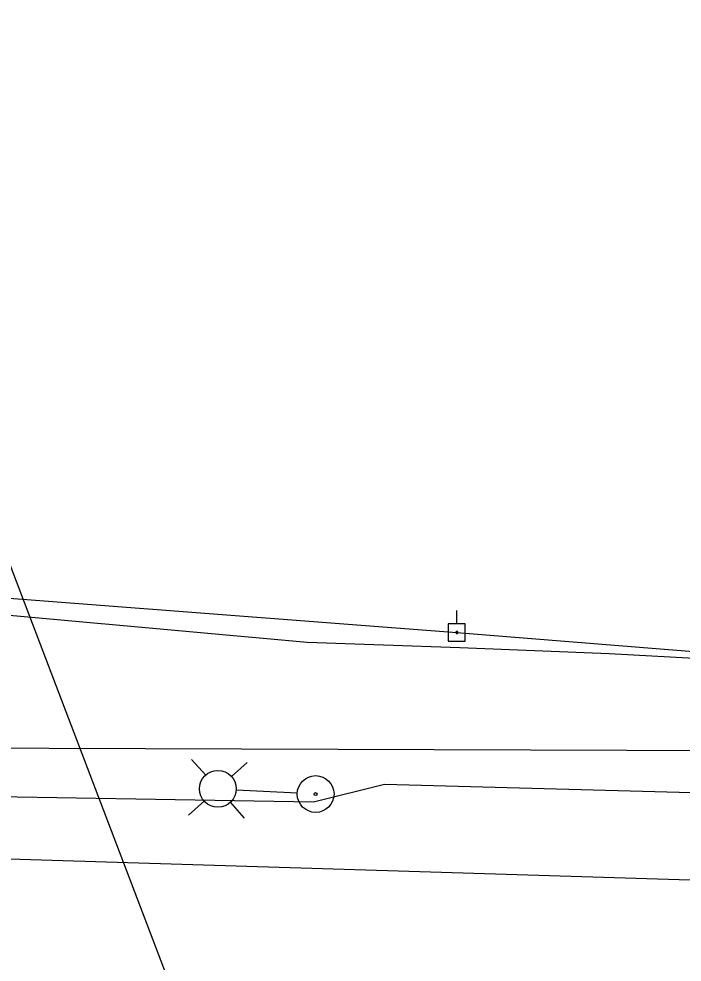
# Model space of a CAD drawing. Extents: x 600849 to 606371, y 330010 to 403088.
# Drawn here: x 603890.1 to 604033, y 349957.3 to 350160.7 of the extents above; entities that cross this region are included whole.
import ezdxf

# ---------------------------------------------------------------- set-up
doc = ezdxf.new("R2010")
doc.units = 0
for name, color, linetype in [('E_LTG', 7, 'Continuous'), ('E_LTG_CID', 7, 'Continuous'), ('E_UTL_EPowerPole', 7, 'Continuous'), ('E_UTL_G_UG', 7, 'Continuous'), ('E_UTL_Overhead', 7, 'Continuous'), ('E_UTL_T_UG', 7, 'Continuous')]:
    doc.layers.add(name, color=color, linetype=linetype)

msp = doc.modelspace()

# ---------------------------------------------------------------- linework, layer by layer
at = {"layer": 'E_LTG'}
for points in [[(603930.35, 349997.61), (603927.3, 350001.01)], [(603935.89, 349997.31), (603939.29, 350000.36)], [(603936.99, 349994.48), (603950.02, 349993.78)], [(603930.06, 349992.07), (603926.66, 349989.02)], [(603935.59, 349991.78), (603938.64, 349988.38)]]:
    msp.add_lwpolyline(points, dxfattribs=at)
for centre, radius in [((603932.97, 349994.69), 3.96), ((603954.04, 349993.56), 3.96), ((603954.04, 349993.56), 0.303)]:
    msp.add_circle(centre, radius, dxfattribs=at)
at = {"layer": 'E_LTG_CID'}
for p, q in [((603953.57, 349991.86), (603968.9, 349995.7)), ((603968.9, 349995.7), (604105.23, 349991.99)), ((603837.34, 349993.82), (603953.57, 349991.86))]:
    msp.add_line(p, q, dxfattribs=at)
msp.add_lwpolyline([(604318.05, 348339.7), (604287.36, 348606.91), (604242.16, 348872.6), (604188.57, 349120.13), (604125.01, 349362.84), (604050.82, 349602.08), (604014.23, 349708.06), (603966.43, 349837.54), (603869.82, 350091.09), (603838.85, 350172.22), (603784.41, 350315.72), (603699.29, 350539.43), (603613.87, 350764.2), (603510.34, 351036.54), (603442.84, 351213.06), (603357.76, 351436.96)], dxfattribs=at)
at = {"layer": 'E_UTL_EPowerPole'}
for points in [[(603984.45, 350030.24), (603984.45, 350033.15)], [(603986.3, 350030.24), (603982.61, 350030.24)], [(603982.61, 350030.24), (603982.61, 350026.55)], [(603984.72, 350028.4), (603984.72, 350028.44), (603984.71, 350028.49), (603984.69, 350028.53), (603984.66, 350028.56), (603984.62, 350028.59), (603984.59, 350028.61), (603984.54, 350028.63), (603984.5, 350028.64), (603984.45, 350028.63), (603984.41, 350028.62), (603984.37, 350028.6), (603984.33, 350028.58), (603984.3, 350028.54), (603984.27, 350028.51), (603984.26, 350028.46), (603984.25, 350028.42), (603984.25, 350028.37), (603984.26, 350028.33), (603984.27, 350028.29), (603984.3, 350028.25), (603984.33, 350028.22), (603984.37, 350028.19), (603984.41, 350028.17), (603984.45, 350028.16), (603984.5, 350028.16), (603984.54, 350028.17), (603984.59, 350028.18), (603984.62, 350028.2), (603984.66, 350028.23), (603984.69, 350028.27), (603984.71, 350028.31), (603984.72, 350028.35), (603984.72, 350028.4)], [(603986.3, 350026.55), (603986.3, 350030.24)], [(603982.61, 350026.55), (603986.3, 350026.55)]]:
    msp.add_lwpolyline(points, dxfattribs=at)
at = {"layer": 'E_UTL_G_UG'}
for points in [[(603247.07, 350019.95), (603318.24, 350017.66), (603336.79, 350016.35), (603384.58, 350014.07), (603430.96, 350013.96), (603458.52, 350013.84), (603503.86, 350058.46), (603648.07, 350052.57), (603682.34, 350048.59), (603730.88, 350042.54), (603763.3, 350040.62), (603792.31, 350038.87), (603814.03, 350037.15), (603835.65, 350036.86), (603952.18, 350026.33), (603985.15, 350025.13), (604017.27, 350023.85), (604050.12, 350022.04)], [(602826.9, 349977.26), (603315.02, 349970.71), (603331.6, 349993.52), (603526.72, 349990.73), (604482.07, 349961.23)]]:
    msp.add_lwpolyline(points, dxfattribs=at)
at = {"layer": 'E_UTL_Overhead'}
msp.add_lwpolyline([(603181.1, 350033.93), (603327.14, 350030.65), (603489.53, 350051.02), (603697.71, 350051.22), (603796.19, 350042.83), (603984.49, 350028.4), (604130.29, 350016.64), (604350.17, 349999.98), (604453.05, 349992.41), (604555.19, 349985.21), (604652.23, 349982.52), (604745.22, 349980.5), (604854.74, 349979.72), (604968.56, 349978.6), (605154.01, 349974.42)], dxfattribs=at)
at = {"layer": 'E_UTL_T_UG'}
msp.add_lwpolyline([(602816.91, 350007.2), (604353.29, 350001.85)], dxfattribs=at)

doc.saveas('drawing.dxf')
